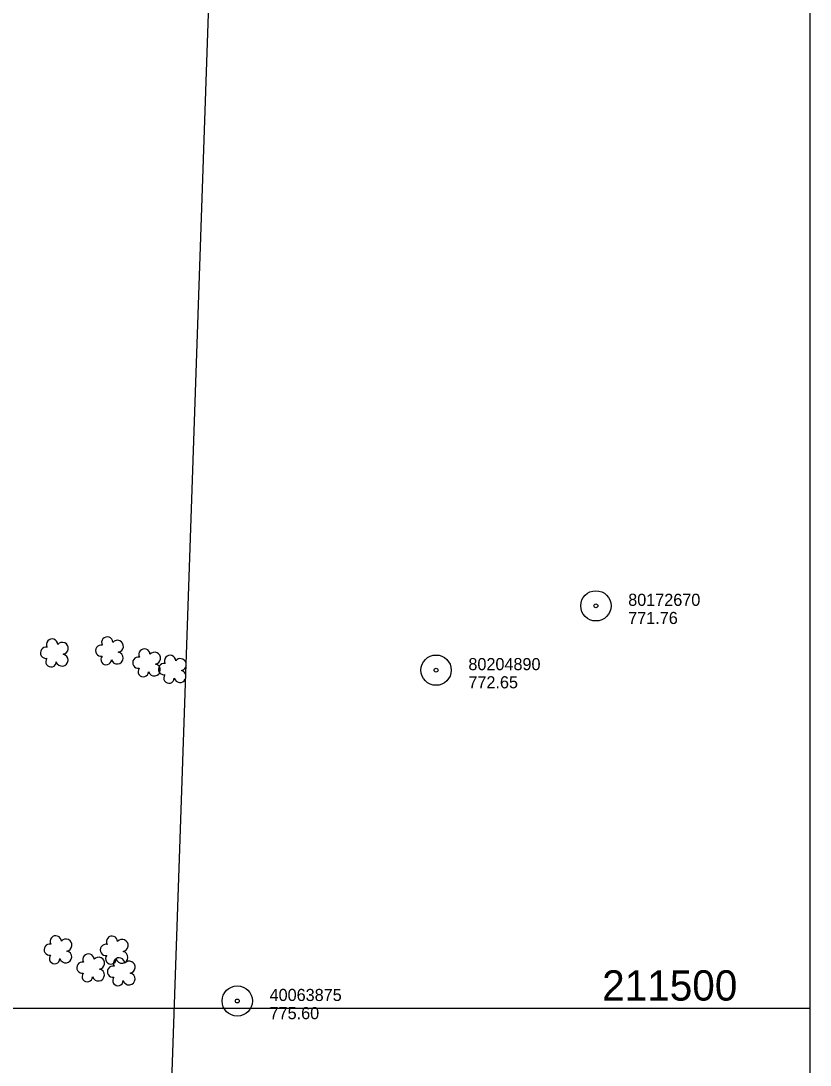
# Model space of a CAD drawing. Extents: x 591954 to 597000, y 198576 to 213500.
# Drawn here: x 594609 to 595000, y 211472 to 211989 of the extents above; entities that cross this region are included whole.
import ezdxf

# ---------------------------------------------------------------- set-up
doc = ezdxf.new("R2010")
doc.units = 0
for name, color, linetype in [('Level 10', 7, 'Continuous'), ('Level 18', 7, 'Continuous'), ('Level 4', 7, 'Continuous'), ('Level 6', 7, 'Continuous')]:
    doc.layers.add(name, color=color, linetype=linetype)

msp = doc.modelspace()

# ---------------------------------------------------------------- linework, layer by layer
at = {"layer": 'Level 10'}
for p, q in [((595000, 211000), (595000, 212500)), ((593000, 211500), (595000, 211500)), ((593000, 211500), (595000, 211500)), ((595000, 210000), (595000, 211500))]:
    msp.add_line(p, q, dxfattribs=at)
at = {"layer": 'Level 18'}
for centre, radius, start, end in [((594624.77, 211680.05), 2.78, 1.3946, 209.1675), ((594629.82, 211678.19), 2.97, 278.4237, 139.6575), ((594652.05, 211681.09), 2.78, 1.3946, 209.1675), ((594657.09, 211679.23), 2.97, 278.4237, 139.6575), ((594621.77, 211675.98), 2.78, 78.0716, 279.0826), ((594629.7, 211672.34), 2.97, 196.0745, 79.0477), ((594649.05, 211677.01), 2.78, 78.0716, 279.0826), ((594656.98, 211673.38), 2.97, 196.0745, 79.0477), ((594670.44, 211675.16), 2.78, 1.3946, 209.1675), ((594675.48, 211673.3), 2.97, 278.4237, 139.6575), ((594624.24, 211671.58), 2.61, 140.7797, 358.7123), ((594651.51, 211672.61), 2.61, 140.7797, 358.7123), ((594667.44, 211671.08), 2.78, 78.0716, 279.0826), ((594675.37, 211667.45), 2.97, 196.0745, 79.0477), ((594680.16, 211667.89), 2.78, 78.0716, 279.0826), ((594683.16, 211671.97), 2.78, 1.3946, 209.1675), ((594688.2, 211670.11), 2.97, 20.57, 139.6575), ((594669.9, 211666.68), 2.61, 140.7797, 358.7123), ((594682.62, 211663.49), 2.61, 140.7797, 358.7123), ((594688.2, 211670.11), 2.97, 278.4237, 335.4922), ((594688.09, 211664.26), 2.97, 24.7723, 79.0477), ((594688.09, 211664.26), 2.97, 196.0745, 331.2899), ((594626.58, 211533.08), 2.78, 1.3946, 209.1675), ((594654.4, 211532.91), 2.78, 1.3946, 209.1675), ((594623.58, 211529), 2.78, 78.0716, 279.0826), ((594631.62, 211531.22), 2.97, 278.4237, 139.6575), ((594651.4, 211528.84), 2.78, 78.0716, 279.0826), ((594659.44, 211531.06), 2.97, 278.4237, 139.6575), ((594626.04, 211524.6), 2.61, 140.7797, 358.7123), ((594631.51, 211525.37), 2.97, 196.0745, 79.0477), ((594642.74, 211524.12), 2.78, 1.3946, 209.1675), ((594647.78, 211522.27), 2.97, 278.4237, 139.6575), ((594653.86, 211524.44), 2.61, 140.7797, 358.7123), ((594659.33, 211525.2), 2.97, 196.0745, 79.0477), ((594639.74, 211520.05), 2.78, 78.0716, 279.0826), ((594654.89, 211518.08), 2.78, 78.0716, 279.0826), ((594657.89, 211522.16), 2.78, 1.3946, 209.1675), ((594662.94, 211520.3), 2.97, 278.4237, 139.6575), ((594642.2, 211515.65), 2.61, 140.7797, 358.7123), ((594647.67, 211516.41), 2.97, 196.0745, 79.0477), ((594657.36, 211513.69), 2.61, 140.7797, 358.7123), ((594662.83, 211514.45), 2.97, 196.0745, 79.0477)]:
    msp.add_arc(centre, radius, start, end, dxfattribs=at)
at = {"layer": 'Level 4'}
msp.add_lwpolyline([(594709.14, 212199.36), (594680.87, 211376.95)], dxfattribs=at)
at = {"layer": 'Level 6'}
for centre, radius in [((594893.95, 211699.22), 7.5), ((594893.95, 211699.22), 0.96), ((594814.84, 211667.37), 7.5), ((594814.84, 211667.37), 0.96), ((594716.43, 211503.55), 7.5), ((594716.43, 211503.55), 0.96)]:
    msp.add_circle(centre, radius, dxfattribs=at)

# ---------------------------------------------------------------- texts
at = {"layer": 'Level 10'}
msp.add_text(' 211500 ', height=15, dxfattribs=at).set_placement((594891.48, 211503.75))
at = {"layer": 'Level 6'}
for s, p in [('80172670', (594909.95, 211699.22)), ('771.76', (594909.95, 211690.22)), ('80204890', (594830.84, 211667.37)), ('772.65', (594830.84, 211658.37)), ('40063875', (594732.43, 211503.55)), ('775.60', (594732.43, 211494.55))]:
    msp.add_text(s, height=6, dxfattribs=at).set_placement(p)

doc.saveas('drawing.dxf')
